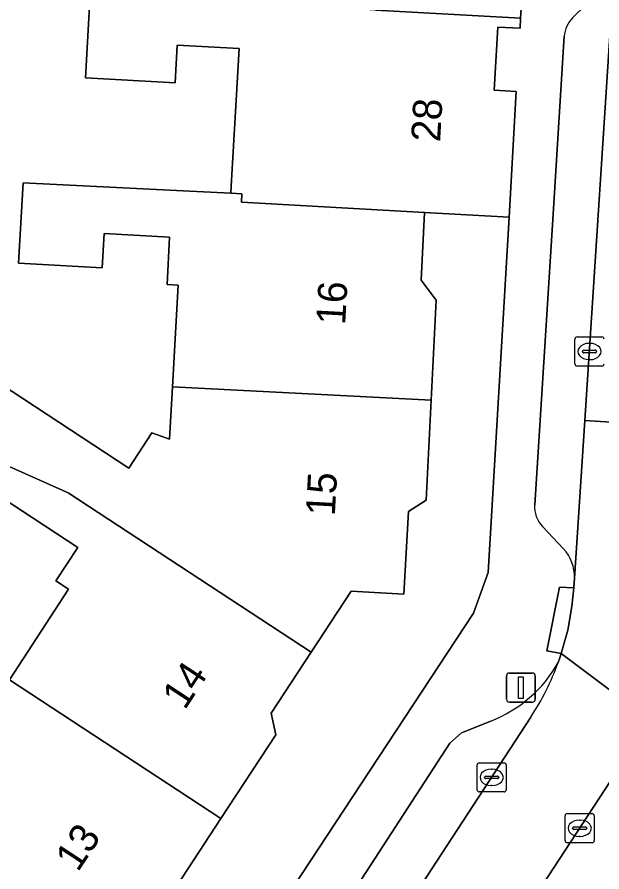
# Model space of a CAD drawing. Extents: x 159279 to 160377, y 384531 to 385888.
# Drawn here: x 160024.25 to 160044.35, y 384697.08 to 384726.45 of the extents above; entities that cross this region are included whole.
import ezdxf

# ---------------------------------------------------------------- set-up
doc = ezdxf.new("R2010")
doc.units = 0
for name, color, linetype in [('IMGEO_Erf', 7, 'Continuous'), ('IMGEO_Groenvoorziening', 7, 'Continuous'), ('IMGEO_Kolk', 7, 'Continuous'), ('IMGEO_Lichtmast', 7, 'Continuous'), ('IMGEO_Pand', 7, 'Continuous'), ('IMGEO_Pand_nummerreeks', 7, 'Continuous'), ('IMGEO_Parkeervlak_open', 7, 'Continuous'), ('IMGEO_Rijbaan_lokaal_open', 7, 'Continuous'), ('IMGEO_Voetpad_open', 7, 'Continuous')]:
    doc.layers.add(name, color=color, linetype=linetype)

msp = doc.modelspace()

# ---------------------------------------------------------------- linework, layer by layer
at = {"layer": 'IMGEO_Erf'}
for points in [[(160021.627, 384715.183), (160028.084, 384710.953), (160028.876, 384712.162), (160029.485, 384711.944), (160029.586, 384713.74), (160029.784, 384717.241), (160029.4, 384717.263), (160029.491, 384718.884), (160027.243, 384719.011), (160027.176, 384717.833), (160024.295, 384717.996), (160024.451, 384720.758), (160029.952, 384720.478), (160031.594, 384720.394), (160031.608, 384720.638), (160031.875, 384725.365), (160029.752, 384725.485), (160029.678, 384724.184), (160026.597, 384724.358), (160026.76, 384727.243)], [(160020.662, 384676.735), (160039.931, 384705.971), (160040.444, 384707.372), (160041.163, 384719.572), (160038.257, 384719.737), (160038.132, 384717.405), (160038.654, 384716.727), (160038.479, 384713.288), (160038.305, 384709.851), (160037.707, 384709.459), (160037.546, 384706.619), (160035.726, 384706.722), (160034.354, 384704.627), (160032.982, 384702.534), (160033.136, 384701.794), (160031.254, 384698.921), (160029.372, 384696.049)], [(160023.982, 384703.687), (160026.018, 384706.795), (160025.579, 384707.083), (160026.329, 384708.229), (160019.851, 384712.473)]]:
    msp.add_lwpolyline(points, dxfattribs=at)
at = {"layer": 'IMGEO_Groenvoorziening'}
msp.add_lwpolyline([(160044.661, 384700.228), (160033.505, 384683.188), (160027.501, 384674.16)], dxfattribs=at)
at = {"layer": 'IMGEO_Kolk'}
for p, q in [((160043.423, 384714.534), (160043.423, 384715.386)), ((160043.498, 384715.46), (160044.35, 384715.46)), ((160043.911, 384715.24), (160043.936, 384715.24)), ((160043.682, 384714.954), (160043.682, 384714.966)), ((160044.12, 384714.917), (160043.722, 384714.917)), ((160043.725, 384715.003), (160044.123, 384715.003)), ((160044.166, 384714.966), (160044.166, 384714.954)), ((160043.934, 384714.68), (160043.909, 384714.68)), ((160044.35, 384714.46), (160043.498, 384714.46)), ((160040.06, 384699.905), (160040.06, 384700.757)), ((160040.135, 384700.831), (160040.987, 384700.831)), ((160041.061, 384700.757), (160041.061, 384699.905)), ((160040.548, 384700.611), (160040.573, 384700.611)), ((160040.319, 384700.325), (160040.319, 384700.337)), ((160040.757, 384700.288), (160040.359, 384700.288)), ((160040.362, 384700.374), (160040.76, 384700.374)), ((160040.803, 384700.337), (160040.803, 384700.325)), ((160040.987, 384699.831), (160040.135, 384699.831)), ((160040.571, 384700.051), (160040.546, 384700.051)), ((160043.085, 384698.159), (160043.085, 384699.011)), ((160043.16, 384699.085), (160044.012, 384699.085)), ((160044.086, 384699.011), (160044.086, 384698.159)), ((160043.573, 384698.865), (160043.598, 384698.865)), ((160043.344, 384698.579), (160043.344, 384698.591)), ((160043.782, 384698.542), (160043.384, 384698.542)), ((160043.387, 384698.628), (160043.785, 384698.628)), ((160043.828, 384698.591), (160043.828, 384698.579)), ((160044.012, 384698.085), (160043.16, 384698.085)), ((160043.596, 384698.305), (160043.571, 384698.305))]:
    msp.add_line(p, q, dxfattribs=at)
for points in [[(160043.423, 384714.534), (160043.423, 384715.386)], [(160043.498, 384715.46), (160044.35, 384715.46)], [(160044.35, 384714.46), (160043.498, 384714.46)], [(160040.06, 384699.905), (160040.06, 384700.757)], [(160040.135, 384700.831), (160040.987, 384700.831)], [(160041.061, 384700.757), (160041.061, 384699.905)], [(160040.987, 384699.831), (160040.135, 384699.831)], [(160043.085, 384698.159), (160043.085, 384699.011)], [(160043.16, 384699.085), (160044.012, 384699.085)], [(160044.086, 384699.011), (160044.086, 384698.159)], [(160044.012, 384698.085), (160043.16, 384698.085)]]:
    msp.add_lwpolyline(points, dxfattribs=at)
for centre, radius, start, end in [((160043.5, 384715.384), 0.0765, 91.552, 178.448), ((160043.5, 384715.384), 0.0765, 91.552, 178.448), ((160044.348, 384715.384), 0.0765, 1.552, 88.448), ((160044.348, 384715.384), 0.0765, 1.552, 88.448), ((160043.722, 384714.963), 0.0403, 85.8775, 175.7526), ((160043.719, 384714.953), 0.0366, 178.938, 274.7102), ((160044.123, 384714.96), 0.043, 264.8664, 352.4533), ((160044.127, 384714.965), 0.0386, 1.7309, 96.639), ((160043.5, 384714.536), 0.0765, 181.552, 268.448), ((160043.5, 384714.536), 0.0765, 181.552, 268.448), ((160044.348, 384714.536), 0.0765, 271.552, 358.448), ((160044.348, 384714.536), 0.0765, 271.552, 358.448), ((160040.137, 384700.755), 0.0765, 91.552, 178.448), ((160040.137, 384700.755), 0.0765, 91.552, 178.448), ((160040.985, 384700.755), 0.0765, 1.552, 88.448), ((160040.985, 384700.755), 0.0765, 1.552, 88.448), ((160040.359, 384700.334), 0.0403, 85.8775, 175.7526), ((160040.356, 384700.324), 0.0366, 178.938, 274.7102), ((160040.76, 384700.331), 0.043, 264.8664, 352.4533), ((160040.764, 384700.336), 0.0386, 1.7309, 96.639), ((160040.137, 384699.907), 0.0765, 181.552, 268.448), ((160040.137, 384699.907), 0.0765, 181.552, 268.448), ((160040.985, 384699.907), 0.0765, 271.552, 358.448), ((160040.985, 384699.907), 0.0765, 271.552, 358.448), ((160043.162, 384699.009), 0.0765, 91.552, 178.448), ((160043.162, 384699.009), 0.0765, 91.552, 178.448), ((160044.01, 384699.009), 0.0765, 1.552, 88.448), ((160044.01, 384699.009), 0.0765, 1.552, 88.448), ((160043.384, 384698.588), 0.0403, 85.8775, 175.7526), ((160043.381, 384698.578), 0.0366, 178.938, 274.7102), ((160043.785, 384698.585), 0.043, 264.8664, 352.4533), ((160043.789, 384698.59), 0.0386, 1.7309, 96.639), ((160043.162, 384698.161), 0.0765, 181.552, 268.448), ((160043.162, 384698.161), 0.0765, 181.552, 268.448), ((160044.01, 384698.161), 0.0765, 271.552, 358.448), ((160044.01, 384698.161), 0.0765, 271.552, 358.448)]:
    msp.add_arc(centre, radius, start, end, dxfattribs=at)
for centre, major_axis, ratio, start_param, end_param in [((160043.91, 384714.96), (-0.387, 0.002), 0.722429, 4.712389, 7.853982), ((160043.935, 384714.96), (-0.39, 0.002), 0.717154, 1.570796, 4.712389), ((160040.547, 384700.331), (-0.387, 0.002), 0.722429, 4.712389, 7.853982), ((160040.572, 384700.331), (-0.39, 0.002), 0.717154, 1.570796, 4.712389), ((160043.572, 384698.585), (-0.387, 0.002), 0.722429, 4.712389, 7.853982), ((160043.597, 384698.585), (-0.39, 0.002), 0.717154, 1.570796, 4.712389)]:
    msp.add_ellipse(centre, major_axis=major_axis, ratio=ratio, start_param=start_param, end_param=end_param, dxfattribs=at)
at = {"layer": 'IMGEO_Lichtmast'}
for p, q in [((160041.068, 384703.014), (160041.068, 384703.814)), ((160041.068, 384703.814), (160041.068, 384703.014)), ((160041.168, 384703.914), (160041.958, 384703.914)), ((160041.958, 384703.914), (160041.168, 384703.914)), ((160042.058, 384703.814), (160042.058, 384703.014)), ((160042.058, 384703.014), (160042.058, 384703.814)), ((160041.958, 384702.914), (160041.168, 384702.914)), ((160041.168, 384702.914), (160041.958, 384702.914))]:
    msp.add_line(p, q, dxfattribs=at)
msp.add_lwpolyline([(160041.488, 384703.789), (160041.638, 384703.789), (160041.638, 384703.039), (160041.488, 384703.039), (160041.488, 384703.789)], dxfattribs=at)
for centre, start, end in [((160041.168, 384703.814), 90, 180), ((160041.168, 384703.814), 90, 180), ((160041.958, 384703.814), 0, 90), ((160041.958, 384703.814), 360, 90), ((160041.168, 384703.014), 180, 270), ((160041.168, 384703.014), 180, 270), ((160041.958, 384703.014), 270, 0), ((160041.958, 384703.014), 270, 0)]:
    msp.add_arc(centre, 0.1, start, end, dxfattribs=at)
at = {"layer": 'IMGEO_Pand'}
for points in [[(160041.407, 384723.887), (160040.65, 384723.93), (160040.773, 384726.104), (160041.535, 384726.061), (160041.555, 384726.407), (160036.563, 384726.689), (160026.76, 384727.243), (160026.597, 384724.358), (160029.678, 384724.184), (160029.752, 384725.485), (160031.875, 384725.365), (160031.608, 384720.638), (160031.594, 384720.394), (160031.976, 384720.375), (160031.96, 384720.092), (160038.257, 384719.737), (160041.163, 384719.572)], [(160038.257, 384719.737), (160031.96, 384720.092), (160031.976, 384720.375), (160031.594, 384720.394), (160029.952, 384720.478), (160024.451, 384720.758), (160024.295, 384717.996), (160027.176, 384717.833), (160027.243, 384719.011), (160029.491, 384718.884), (160029.4, 384717.263), (160029.784, 384717.241), (160029.586, 384713.74), (160038.479, 384713.288), (160038.654, 384716.727), (160038.132, 384717.405)], [(160034.354, 384704.627), (160035.726, 384706.722), (160037.546, 384706.619), (160037.707, 384709.459), (160038.305, 384709.851), (160038.479, 384713.288), (160029.586, 384713.74), (160029.485, 384711.944), (160028.876, 384712.162), (160028.084, 384710.953), (160021.627, 384715.183), (160020.038, 384712.758), (160026.003, 384710.105)], [(160026.003, 384710.105), (160020.038, 384712.758), (160019.851, 384712.473), (160026.329, 384708.229), (160025.579, 384707.083), (160026.018, 384706.795), (160023.982, 384703.687), (160031.254, 384698.921), (160033.136, 384701.794), (160032.982, 384702.534), (160034.354, 384704.627)], [(160027.009, 384693.54), (160028.679, 384696.088), (160029.372, 384696.049), (160031.254, 384698.921), (160023.982, 384703.687), (160022.244, 384701.034), (160021.793, 384701.33), (160020.984, 384700.096), (160019.29, 384701.205), (160019.903, 384702.141), (160017.23, 384703.892), (160015.421, 384701.131), (160020.44, 384697.843)]]:
    msp.add_lwpolyline(points, close=True, dxfattribs=at)
at = {"layer": 'IMGEO_Parkeervlak_open'}
for points in [[(160043.408, 384707.174), (160043.761, 384712.594), (160044.785, 384728.292)], [(160044.252, 384727.319), (160043.353, 384726.435)], [(160043.056, 384725.785), (160042.658, 384719.49), (160042.039, 384709.697)], [(160042.309, 384708.949), (160043.028, 384708.185)], [(160024.064, 384675.097), (160041.908, 384702.4)], [(160040.528, 384702.267), (160039.528, 384701.866), (160039.127, 384701.512), (160032.944, 384692.007)]]:
    msp.add_lwpolyline(points, dxfattribs=at)
for centre, radius, start, end in [((160044.037, 384725.729), 0.983, 134.1274, 176.7591), ((160043.027, 384709.631), 0.991, 176.1824, 223.513), ((160041.998, 384707.221), 1.411, 358.1004, 43.0986), ((160038.912, 384706.471), 4.504, 291.026, 330.893), ((160034.164, 384707.443), 9.241, 326.9309, 339.9878)]:
    msp.add_arc(centre, radius, start, end, dxfattribs=at)
at = {"layer": 'IMGEO_Rijbaan_lokaal_open'}
msp.add_lwpolyline([(160048.469, 384732.359), (160048.973, 384740.135), (160048.987, 384740.357), (160050.434, 384762.69), (160050.493, 384763.486), (160047.104, 384763.984), (160047.045, 384762.935), (160044.822, 384728.85), (160044.785, 384728.292), (160043.761, 384712.594), (160047.362, 384712.359), (160047.342, 384713.529)], close=True, dxfattribs=at)
for points in [[(160047.362, 384712.359), (160043.761, 384712.594), (160043.408, 384707.174), (160043.386, 384706.838), (160043.321, 384706.199), (160043.173, 384705.384), (160042.952, 384704.585), (160046.715, 384701.757)], [(160046.715, 384701.757), (160042.952, 384704.585), (160042.901, 384704.432), (160042.847, 384704.28)], [(160041.908, 384702.4), (160024.064, 384675.097), (160023.959, 384674.937), (160023.857, 384674.829), (160023.745, 384674.732)], [(160027.501, 384674.16), (160033.505, 384683.188), (160044.661, 384700.228)]]:
    msp.add_lwpolyline(points, dxfattribs=at)
msp.add_arc((160034.164, 384707.443), 9.241, 326.9309, 339.9878, dxfattribs=at)
at = {"layer": 'IMGEO_Voetpad_open'}
for points in [[(160041.666, 384728.061), (160041.555, 384726.407), (160041.535, 384726.061), (160040.773, 384726.104), (160040.65, 384723.93), (160041.407, 384723.887), (160041.163, 384719.572), (160040.444, 384707.372), (160039.931, 384705.971), (160020.662, 384676.735)], [(160036.563, 384726.689), (160041.555, 384726.407), (160041.666, 384728.061)], [(160043.353, 384726.435), (160044.252, 384727.319)], [(160042.039, 384709.697), (160042.658, 384719.49), (160043.056, 384725.785)], [(160043.028, 384708.185), (160042.309, 384708.949)], [(160042.847, 384704.28), (160042.901, 384704.432), (160042.952, 384704.585), (160042.462, 384704.682), (160042.891, 384706.866), (160043.386, 384706.838), (160043.408, 384707.174)], [(160032.944, 384692.007), (160039.127, 384701.512), (160039.528, 384701.866), (160040.528, 384702.267)]]:
    msp.add_lwpolyline(points, dxfattribs=at)
msp.add_lwpolyline([(160042.952, 384704.585), (160043.173, 384705.384), (160043.321, 384706.199), (160043.386, 384706.838), (160042.891, 384706.866), (160042.462, 384704.682)], close=True, dxfattribs=at)
for centre, radius, start, end in [((160044.037, 384725.729), 0.983, 134.1274, 176.7591), ((160043.027, 384709.631), 0.991, 176.1824, 223.513), ((160041.998, 384707.221), 1.411, 358.1004, 43.0986), ((160038.912, 384706.471), 4.504, 291.026, 330.893)]:
    msp.add_arc(centre, radius, start, end, dxfattribs=at)

# ---------------------------------------------------------------- texts
at = {"layer": 'IMGEO_Pand_nummerreeks'}
for s, rotation, p in [('28', 86.7172, (160038.786, 384722.138)), ('16', 86.8948, (160035.524, 384715.858)), ('15', 86.8971, (160035.168, 384709.3)), ('14', 56.576, (160030.009, 384702.618)), ('13', 56.576, (160026.335, 384697.052))]:
    msp.add_text(s, height=1, rotation=rotation, dxfattribs=at).set_placement(p)

doc.saveas('drawing.dxf')
